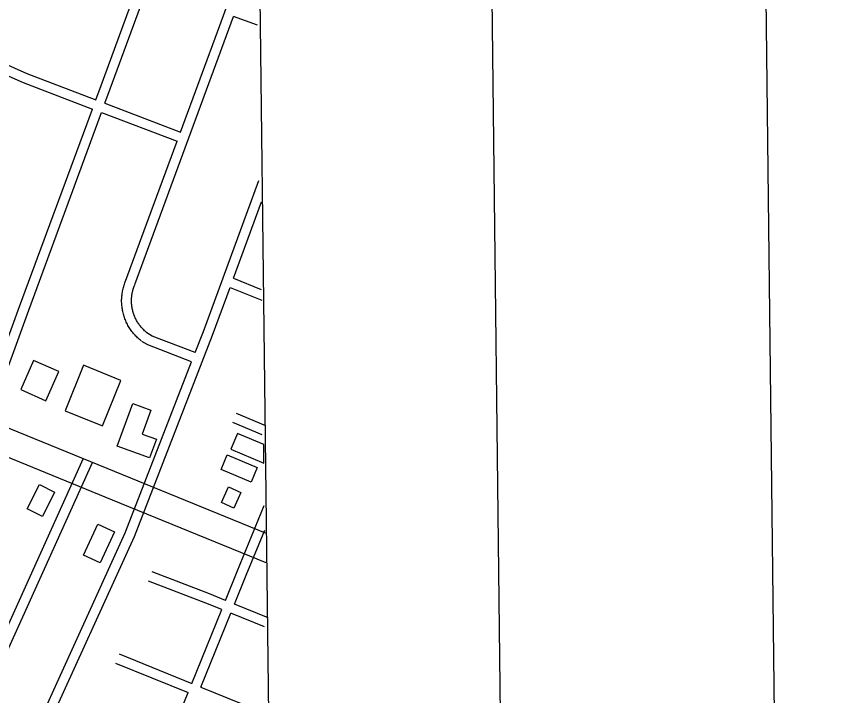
# Model space of a CAD drawing. Extents: x 3677843 to 3715951, y 511991 to 537744.
# Drawn here: x 3712899 to 3715368, y 527158 to 529224 of the extents above; entities that cross this region are included whole.
import ezdxf

# ---------------------------------------------------------------- set-up
doc = ezdxf.new("R2010")
doc.units = 0
for name, color, linetype in [('G-ANNO-NPLT', 7, 'Continuous'), ('V-ANNO-SYMB', 7, 'Continuous'), ('V-BLDG-OTLN', 7, 'Continuous'), ('V-GRID-FRAM', 7, 'Continuous'), ('V-ROAD-CNTR', 7, 'Continuous')]:
    doc.layers.add(name, color=color, linetype=linetype)

msp = doc.modelspace()

# ---------------------------------------------------------------- linework, layer by layer
at = {"layer": 'G-ANNO-NPLT'}
msp.add_lwpolyline([(3678703.9, 512574.2), (3715368.2, 512995.5), (3715090.5, 537160.6), (3678426.3, 536739.3)], close=True, dxfattribs=at)
at = {"layer": 'V-ANNO-SYMB'}
msp.add_lwpolyline([(3681446.7, 513230.8), (3714527.7, 513611), (3714264.4, 536526), (3681183.4, 536145.9), (3681446.7, 513230.8)], dxfattribs=at)
at = {"layer": 'V-BLDG-OTLN'}
msp.add_line((3713652.9, 527864.8), (3713652.2, 527921.5), dxfattribs=at)
for points in [[(3712912.9, 528089), (3712989.3, 528054.9), (3713028.7, 528143.3), (3712952.4, 528177.4)], [(3713048.1, 528024.3), (3713161.5, 527978.4), (3713217.4, 528116.7), (3713104, 528162.6)], [(3713305, 527881), (3713206.5, 527917.2), (3713254.1, 528046.8), (3713309.1, 528026.6), (3713282.3, 527953.6), (3713325.8, 527937.5)], [(3713522.5, 527846), (3713541.4, 527890.4), (3713632.6, 527851.4), (3713613.7, 527807.1)], [(3712979.1, 527702.8), (3712932.7, 527725.9), (3712969.7, 527800.3), (3713016.1, 527777.2)], [(3713523.7, 527745), (3713545.5, 527793.1), (3713583.1, 527776), (3713561.2, 527728)], [(3713154.6, 527562.1), (3713104.1, 527585.3), (3713147.4, 527679.5), (3713197.9, 527656.3)]]:
    msp.add_lwpolyline(points, close=True, dxfattribs=at)
for points in [[(3713572.3, 527955.2), (3713552.2, 527907.3), (3713652.9, 527864.8)], [(3713652.2, 527921.5), (3713572.3, 527955.2)]]:
    msp.add_lwpolyline(points, dxfattribs=at)
at = {"layer": 'V-GRID-FRAM'}
msp.add_lwpolyline([(3681899.6, 535587.1), (3713561.2, 535950.9), (3713778.1, 517769.3), (3682100.6, 517405.3), (3681899.6, 535587.1)], dxfattribs=at)
at = {"layer": 'V-ROAD-CNTR'}
for points in [[(3713169.3, 528959.3), (3713185.5, 529003.3), (3713404.7, 529600.9), (3713605.5, 530165.6)], [(3713141.3, 528970), (3713157.3, 529013.7), (3713376.5, 529611.1), (3713476.8, 529893.4)], [(3713398.9, 528871.8), (3713518.4, 529195.5), (3713632, 529506.5)], [(3713260.1, 528408.2), (3713338, 528620), (3713546.6, 529185.1), (3713560.6, 529223.5)], [(3713633.3, 529196.4), (3713560.6, 529223.5)], [(3712756, 529128.2), (3712931.9, 529049.8), (3713141.3, 528970)], [(3712743.3, 529101), (3712920.4, 529022.1), (3713130.9, 528941.9)], [(3712759.7, 527929.6), (3712909.6, 528341), (3713130.9, 528941.9)], [(3713169.3, 528959.3), (3713398.9, 528871.8)], [(3712787.9, 527919.3), (3712937.8, 528330.7), (3713158.9, 528931.2)], [(3713158.9, 528931.2), (3713388.6, 528843.7)], [(3713232, 528418.5), (3713309.8, 528630.4), (3713388.6, 528843.7)], [(3713443.8, 528201.1), (3713468.6, 528264.9), (3713637.1, 528724.2)], [(3713560.1, 528427.2), (3713645.4, 528659.7)], [(3713560.1, 528427.2), (3713644.9, 528393.3)], [(3712986.2, 527043.6), (3713258.7, 527641.9), (3713496.7, 528254.3), (3713549.8, 528399)], [(3713279.8, 528236.5), (3713277, 528238.7), (3713274.2, 528241.1), (3713271.4, 528243.6), (3713268.7, 528246.1), (3713266, 528248.7), (3713263.4, 528251.3), (3713260.9, 528254), (3713258.4, 528256.8), (3713256, 528259.6), (3713253.6, 528262.5), (3713251.4, 528265.5), (3713249.2, 528268.4), (3713247.1, 528271.5), (3713245, 528274.6), (3713243, 528277.7), (3713241.1, 528280.9), (3713239.3, 528284.1), (3713237.6, 528287.4), (3713235.9, 528290.7), (3713234.3, 528294.1), (3713232.8, 528297.5), (3713231.4, 528300.9), (3713230, 528304.3), (3713228.8, 528307.8), (3713227.6, 528311.4), (3713226.5, 528314.9), (3713225.5, 528318.5), (3713224.5, 528322.1), (3713223.7, 528325.7), (3713223, 528329.3), (3713222.3, 528333), (3713221.7, 528336.6), (3713221.2, 528340.3), (3713220.8, 528344), (3713220.5, 528347.7), (3713220.3, 528351.4), (3713220.1, 528355.1), (3713220.1, 528358.8), (3713220.1, 528362.5), (3713220.3, 528366.2), (3713220.5, 528369.9), (3713220.8, 528373.6), (3713221.2, 528377.3), (3713221.7, 528381), (3713222.2, 528384.7), (3713222.9, 528388.3), (3713223.6, 528391.9), (3713224.5, 528395.6), (3713225.4, 528399.2), (3713226.4, 528402.7), (3713227.5, 528406.3), (3713228.6, 528409.8), (3713229.9, 528413.3), (3713231.2, 528416.7), (3713232.2, 528419)], [(3713298.5, 528260), (3713296, 528261.9), (3713293.7, 528263.9), (3713291.5, 528265.9), (3713289.3, 528267.9), (3713287.1, 528270), (3713285, 528272.1), (3713283, 528274.3), (3713281, 528276.5), (3713279.1, 528278.8), (3713277.2, 528281.1), (3713275.3, 528283.5), (3713273.6, 528285.9), (3713271.9, 528288.4), (3713270.2, 528290.9), (3713268.6, 528293.4), (3713267.1, 528296), (3713265.6, 528298.6), (3713264.2, 528301.2), (3713262.8, 528303.9), (3713261.6, 528306.6), (3713260.3, 528309.3), (3713259.2, 528312.1), (3713258.1, 528314.9), (3713257.1, 528317.7), (3713256.1, 528320.5), (3713255.2, 528323.4), (3713254.4, 528326.3), (3713253.7, 528329.2), (3713253, 528332.1), (3713252.4, 528335), (3713251.9, 528338), (3713251.4, 528340.9), (3713251, 528343.9), (3713250.7, 528346.9), (3713250.4, 528349.9), (3713250.2, 528352.9), (3713250.1, 528355.8), (3713250.1, 528358.8), (3713250.1, 528361.8), (3713250.2, 528364.8), (3713250.4, 528367.8), (3713250.7, 528370.8), (3713251, 528373.8), (3713251.4, 528376.7), (3713251.8, 528379.7), (3713252.3, 528382.7), (3713252.9, 528385.6), (3713253.6, 528388.5), (3713254.4, 528391.4), (3713255.2, 528394.3), (3713256, 528397.2), (3713257, 528400), (3713258, 528402.8), (3713259.1, 528405.6), (3713259.9, 528407.6)], [(3713549.8, 528399), (3713646.6, 528360.4)], [(3713443.8, 528201.1), (3713312.8, 528251.5), (3713296.9, 528261.1)], [(3713433, 528173.2), (3713299.6, 528224.5), (3713281.4, 528235.4)], [(3712928.1, 526988.4), (3713231.1, 527653.6), (3713433, 528173.2)], [(3712533.8, 528111), (3712882.3, 527969.8), (3713657.1, 527653.3)], [(3712524.7, 528026.3), (3713191.3, 527753.7), (3713658.2, 527562.9)], [(3713659.2, 527978.6), (3713569.7, 528015.9)], [(3713647.6, 527950.9), (3713558.2, 527988.2)], [(3712738.9, 527073.7), (3712810.6, 527233), (3713104, 527879.8)], [(3712766.3, 527061.3), (3712838, 527220.6), (3713131.4, 527867.5)], [(3713535.9, 527447.8), (3713571.6, 527535.7), (3713653.7, 527736)], [(3713563.7, 527436.5), (3713599.3, 527524.3), (3713655.5, 527661.1)], [(3713535.9, 527447.8), (3713487.2, 527467.5), (3713312.8, 527534.5)], [(3713524.6, 527420), (3713476.2, 527439.6), (3713302.1, 527506.5)], [(3713666, 527395), (3713563.7, 527436.5)], [(3713433.4, 527195.2), (3713524.6, 527420)], [(3713461.2, 527183.9), (3713552.4, 527408.7)], [(3713654.7, 527367.2), (3713552.4, 527408.7)], [(3713212.2, 527285), (3713433.4, 527195.2)], [(3713200.9, 527257.2), (3713422.1, 527167.4)], [(3713297.8, 526861.5), (3713317.4, 526909.2), (3713422.1, 527167.4)], [(3713461.2, 527183.9), (3713664.2, 527101.5)]]:
    msp.add_lwpolyline(points, dxfattribs=at)

doc.saveas('drawing.dxf')
